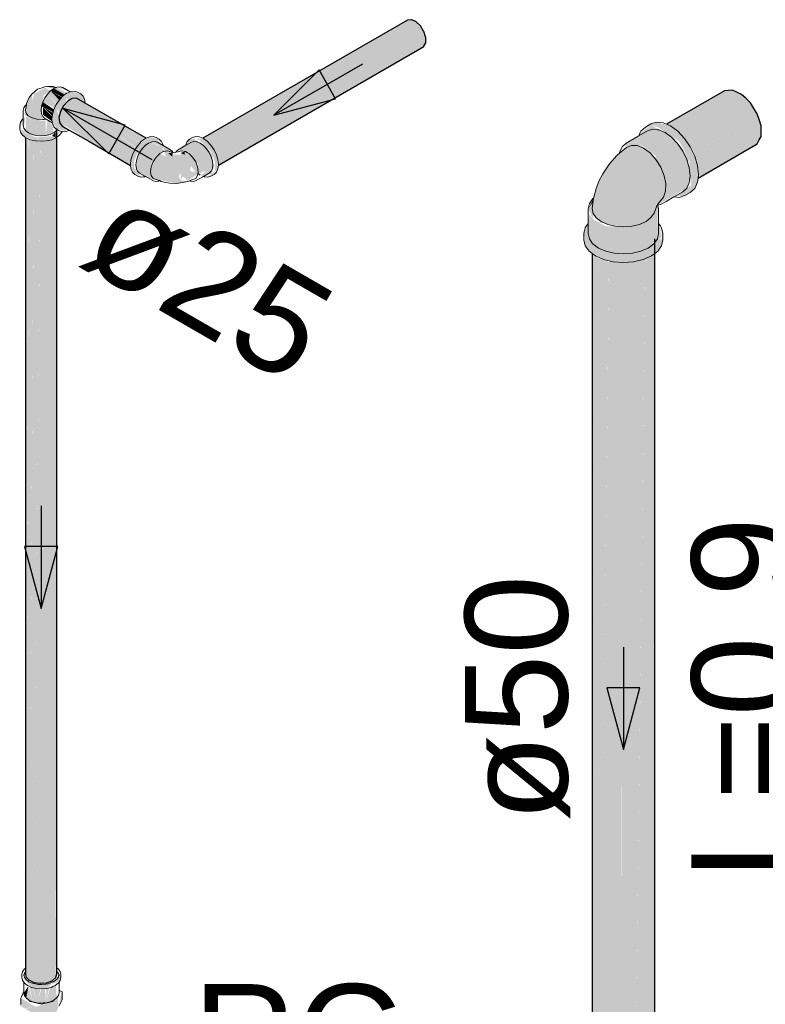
# Model space of a CAD drawing. Header units: millimetres. Extents: x 567 to 934, y -1 to 364.
# Tile 901 of 1056: x 818.87 to 820.33, y 70.15 to 72.07. Entities that reach past the tile are written whole.
import ezdxf

# ---------------------------------------------------------------- set-up
doc = ezdxf.new("R2010")
doc.units = ezdxf.units.MM
doc.header["$MEASUREMENT"] = 0
doc.linetypes.add('NULL', pattern=[0])
for name, color, linetype, lineweight in [('AF-Condutos', 140, 'Continuous', 25), ('AF-Conexões', 152, 'Continuous', 18), ('AF-Registro', 253, 'Continuous', 18), ('AF-Sentido conduto', 140, 'Continuous', 30), ('AF-Textos conduto', 7, 'Continuous', 9), ('Textos', 7, 'Continuous', 9)]:
    doc.layers.add(name, color=color, linetype=linetype, lineweight=lineweight)
doc.styles.add('Arial', font='arial.ttf')

msp = doc.modelspace()

# ---------------------------------------------------------------- hatches: boundary and pattern name
at = {"layer": 'AF-Condutos', "linetype": 'Continuous'}
for points in [[(819.2244, 71.8291), (819.6365, 72.067), (819.6359, 72.067)], [(819.2299, 71.8359), (819.6359, 72.067), (819.6287, 72.0663)], [(819.2301, 71.8361), (819.233, 71.834), (819.6359, 72.067)], [(819.2331, 71.8339), (819.6448, 72.0633), (819.6365, 72.067), (819.233, 71.834)], [(819.2398, 71.8287), (819.6448, 72.0633), (819.2342, 71.8346)], [(819.2399, 71.8286), (819.6534, 72.0554), (819.6448, 72.0633), (819.2398, 71.8287)], [(819.2474, 71.82), (819.6534, 72.0554), (819.2411, 71.8292)], [(819.2475, 71.8199), (819.6602, 72.0448), (819.6534, 72.0554), (819.2474, 71.82)], [(819.254, 71.8091), (819.6602, 72.0448), (819.2485, 71.8205)], [(819.254, 71.809), (819.6641, 72.0333), (819.6602, 72.0448), (819.254, 71.8091)], [(819.2591, 71.7984), (819.6641, 72.0333), (819.2549, 71.8095)], [(819.2583, 71.7978), (819.6644, 72.0228), (819.6641, 72.0333), (819.2583, 71.7979)], [(819.2609, 71.789), (819.6644, 72.0228), (819.259, 71.7982)], [(819.2601, 71.7884), (819.661, 72.0152), (819.6644, 72.0228)], [(819.2604, 71.7834), (819.6607, 72.0146), (819.661, 72.0152)], [(819.2606, 71.7836), (819.661, 72.0152), (819.2611, 71.789)], [(820.1408, 71.8601), (820.1279, 71.8522), (820.2704, 71.9259), (820.262, 71.9297), (820.2464, 71.9283), (820.1337, 71.8632)], [(819.0007, 71.9037), (819.1194, 71.8358), (818.984, 71.914), (818.9668, 71.9083), (818.9525, 71.8881), (818.9507, 71.8668), (819.0889, 71.7835), (819.1002, 71.8172), (819.0031, 71.8837), (819.1079, 71.8268), (819.0015, 71.8967), (819.1151, 71.833)], [(820.2704, 71.9259), (820.1419, 71.8595), (820.1549, 71.85)], [(820.1554, 71.8496), (820.2799, 71.9215), (820.2704, 71.9259), (820.155, 71.8501)], [(820.1559, 71.849), (820.2879, 71.9139), (820.2799, 71.9215), (820.1554, 71.8496)], [(820.1559, 71.849), (820.1705, 71.8329), (820.2879, 71.9139)], [(820.1713, 71.8317), (820.3033, 71.8951), (820.2879, 71.9139), (820.1705, 71.8329)], [(819.0007, 71.9037), (819.1145, 71.8337), (819.1193, 71.8358)], [(819.0015, 71.8967), (819.1076, 71.8275), (819.1151, 71.8329)], [(820.1713, 71.8317), (820.1837, 71.8113), (820.3033, 71.8951)], [(820.1843, 71.81), (820.3139, 71.8727), (820.3033, 71.8951), (820.1837, 71.8113)], [(819.0031, 71.8837), (819.0999, 71.8183), (819.1078, 71.8267)], [(820.1939, 71.79), (820.3139, 71.8727), (820.1857, 71.8106)], [(820.1926, 71.7874), (820.3178, 71.8506), (820.3139, 71.8727), (820.1922, 71.7888)], [(818.9455, 70.2122), (818.9455, 71.8549), (818.9436, 70.2234)], [(818.8854, 70.2014), (818.8854, 71.8494), (818.8847, 70.218)], [(818.8847, 70.2087), (818.8854, 71.837), (818.8847, 71.8375)], [(818.8854, 70.2086), (818.8912, 70.1948), (818.8912, 71.8428)], [(818.8854, 70.2014), (818.8911, 71.8327), (818.8854, 71.837)], [(818.8913, 70.22), (818.8912, 71.8428), (818.8912, 70.1948), (818.9011, 70.1902), (818.9011, 71.8382)], [(818.8912, 71.8338), (818.8913, 70.22), (818.901, 71.8301)], [(818.9011, 70.1902), (818.9134, 70.1883), (818.9134, 71.8363)], [(818.9134, 70.1883), (818.9259, 70.1894), (818.9259, 71.8374)], [(818.9259, 70.1894), (818.9366, 70.1934), (818.9366, 71.8414)], [(818.9435, 71.8365), (818.9435, 71.8476), (818.9366, 71.8414)], [(818.9435, 70.1996), (818.9435, 71.8476), (818.9366, 70.1934)], [(818.9366, 70.1934), (818.9435, 71.8365), (818.9366, 71.8335)], [(818.9455, 71.8374), (818.9435, 71.8366), (818.9435, 70.1996)], [(818.9699, 71.8519), (819.0892, 71.783), (818.9921, 71.8419)], [(820.1974, 71.7712), (820.3178, 71.8506), (820.1934, 71.7878)], [(820.1955, 71.7685), (820.3143, 71.8326), (820.3178, 71.8506), (820.1953, 71.7698)], [(818.9011, 71.8309), (818.9011, 70.1902), (818.9133, 71.8285)], [(818.9259, 71.8291), (818.9134, 71.83), (818.9134, 70.1883)], [(818.9366, 71.8333), (818.9259, 71.8308), (818.9259, 70.1894)], [(820.1949, 71.7581), (820.3104, 71.8248), (820.3143, 71.8326), (820.195, 71.7589)], [(820.1964, 71.7598), (820.3143, 71.8326), (820.1962, 71.7689)], [(819.9903, 69.8645), (820.0019, 69.8514), (820.0019, 71.6157), (819.9905, 69.9015), (819.9903, 71.6288), (819.989, 69.8946)], [(820.1093, 69.8706), (820.1067, 69.8904), (820.1066, 71.6253), (820.0928, 69.8486), (820.1066, 69.8609)], [(820.1106, 69.8755), (820.1106, 71.6398), (820.1067, 69.8904)], [(819.989, 69.8791), (819.9903, 71.6099), (819.989, 71.6109)], [(819.9903, 71.6085), (819.9905, 69.9015), (820.0018, 71.6013)], [(820.0217, 69.8421), (820.0217, 71.6064), (820.0019, 69.8542)], [(820.0718, 69.8767), (820.0714, 71.6049), (820.0462, 69.8383), (820.0714, 69.8406)], [(820.0714, 69.8406), (820.0928, 69.8486), (820.0928, 71.6129)], [(820.1065, 71.6075), (820.0928, 71.6014), (820.0928, 69.8486)], [(820.1067, 69.8819), (820.1105, 71.6113), (820.1066, 71.6084)], [(820.0019, 71.6015), (820.0019, 69.8514), (820.0215, 71.5946)], [(820.0217, 69.8421), (820.0462, 69.8383), (820.0466, 69.8621), (820.0462, 71.6026)], [(820.0217, 71.5955), (820.0217, 69.8421), (820.0461, 71.5936)], [(820.0466, 69.8621), (820.0713, 71.595), (820.0463, 71.5936)], [(820.0926, 71.6004), (820.0714, 71.5954), (820.0718, 69.8767)]]:
    msp.add_hatch(color=151, dxfattribs=at).paths.add_polyline_path(points)
at = {"layer": 'AF-Conexões', "linetype": 'Continuous'}
for points in [[(818.8863, 71.9013), (818.8855, 71.8854), (818.8977, 71.8755), (818.9181, 71.8723), (818.9159, 71.8817), (818.9197, 71.9195), (818.9335, 71.9283), (818.9227, 71.9341), (818.9006, 71.9225), (818.8989, 71.9087), (818.8968, 71.922)], [(818.9561, 71.9165), (818.9399, 71.9329), (818.9335, 71.9283)], [(818.9658, 71.924), (818.9445, 71.9349), (818.9399, 71.9329)], [(818.9604, 71.9211), (818.9399, 71.9329), (818.9558, 71.9168)], [(818.9656, 71.924), (818.9399, 71.9329), (818.9598, 71.9215)], [(818.9706, 71.9261), (818.9573, 71.9347), (818.9463, 71.9356)], [(818.9412, 71.8948), (818.9445, 71.9019), (818.9276, 71.922), (818.9186, 71.9064)], [(818.9503, 71.9103), (818.9335, 71.9283), (818.9276, 71.922), (818.9452, 71.9029)], [(818.9544, 71.9163), (818.9335, 71.9283), (818.9502, 71.9104)], [(818.9997, 71.9117), (818.9921, 71.9225), (818.973, 71.9271), (818.9506, 71.9108), (818.9399, 71.8921), (818.9367, 71.8662), (818.9458, 71.8547), (818.9636, 71.8492), (818.9619, 71.8565), (818.9458, 71.8887), (818.9636, 71.9149), (818.9642, 71.9128), (818.9976, 71.9062)], [(818.9642, 71.9099), (818.9636, 71.9149), (818.9482, 71.8923), (818.9509, 71.8814)], [(818.9383, 71.8868), (818.9186, 71.9064), (818.9161, 71.8982)], [(818.9376, 71.8874), (818.9399, 71.8921), (818.9186, 71.9064)], [(818.9373, 71.8859), (818.9186, 71.8968), (818.9362, 71.8798)], [(818.9186, 71.882), (818.9358, 71.8721), (818.9365, 71.878), (818.9186, 71.896)], [(818.8733, 71.8607), (818.8789, 71.8419), (818.9042, 71.8307), (818.9257, 71.8307), (818.9444, 71.8369), (818.951, 71.8487), (818.9358, 71.8399), (818.9042, 71.8375), (818.8847, 71.8461), (818.8747, 71.8545), (818.8789, 71.8728)], [(818.8802, 71.8737), (818.8802, 71.8532), (818.8848, 71.8772)], [(818.8815, 71.8848), (818.8848, 71.8801), (818.915, 71.87)], [(818.9315, 71.8431), (818.8855, 71.8777), (818.8847, 71.8521)], [(818.8871, 71.8784), (818.8848, 71.8507), (818.8976, 71.8433), (818.924, 71.8413), (818.924, 71.8707), (818.915, 71.87)], [(818.9161, 71.8835), (818.9364, 71.8689), (818.936, 71.872)], [(818.8759, 71.853), (818.8934, 71.8423), (818.9177, 71.8385)], [(818.9396, 71.8465), (818.9374, 71.8606), (818.9274, 71.8716), (818.924, 71.8413)], [(820.0818, 71.8458), (820.0764, 71.8281), (820.1132, 71.8012), (820.1113, 71.797), (820.1282, 71.7644), (820.1315, 71.7326), (820.115, 71.7049), (820.1729, 71.7387), (820.1794, 71.7629), (820.1729, 71.7947), (820.1551, 71.8254), (820.1309, 71.8469), (820.1036, 71.8612)], [(820.0778, 71.8368), (820.1066, 71.8534), (820.0966, 71.8503)], [(820.1492, 71.7223), (820.1694, 71.7241), (820.1885, 71.7382), (820.194, 71.7502), (820.194, 71.7828), (820.1885, 71.8012), (820.1798, 71.8192), (820.1685, 71.8357), (820.1554, 71.8496), (820.1413, 71.8599), (820.114, 71.8672), (820.1027, 71.8638), (820.0836, 71.8497), (820.1036, 71.8612), (820.1157, 71.858), (820.1581, 71.8297), (820.1781, 71.7952), (820.1781, 71.7746), (820.1814, 71.7443)], [(819.1823, 71.8135), (819.2061, 71.8071), (819.221, 71.7852), (819.2221, 71.7746), (819.212, 71.8008), (819.1963, 71.8099), (819.1809, 71.8009), (819.1628, 71.8071), (819.1675, 71.8124), (819.1418, 71.8282), (819.1452, 71.8341), (819.1261, 71.8387), (819.1038, 71.8224), (819.093, 71.8037), (819.089, 71.7844), (819.093, 71.7697), (819.1096, 71.7601), (819.0965, 71.7788), (819.0959, 71.7904), (819.1036, 71.8101), (819.1244, 71.832), (819.1537, 71.8164), (819.1576, 71.8005), (819.1463, 71.806), (819.1586, 71.811), (819.1244, 71.832), (819.1036, 71.8101), (819.1031, 71.7999), (819.1261, 71.777), (819.1375, 71.8008), (819.1435, 71.8071), (819.1292, 71.7773), (819.1031, 71.7999), (819.1006, 71.777), (819.1142, 71.7605), (819.1791, 71.7479), (819.2003, 71.7515), (819.1867, 71.7544), (819.1832, 71.7613), (819.1867, 71.7699), (819.2008, 71.7802), (819.2044, 71.7716), (819.2075, 71.7814), (819.215, 71.7705), (819.2044, 71.7716), (819.2008, 71.7802), (819.1867, 71.7699), (819.1867, 71.7544), (819.1914, 71.7616), (819.2008, 71.7531), (819.2205, 71.7664), (819.2489, 71.777), (819.2483, 71.8041), (819.2371, 71.8194), (819.2105, 71.836)], [(819.2043, 71.8341), (819.1967, 71.8233), (819.2105, 71.836), (819.2236, 71.8324), (819.246, 71.8101), (819.2536, 71.7904), (819.2536, 71.7728), (819.2399, 71.7601), (819.246, 71.762), (819.2595, 71.7762), (819.2566, 71.8037), (819.2458, 71.8224), (819.2311, 71.8354)], [(820.0966, 71.8503), (820.0547, 71.8261), (820.0764, 71.8281), (820.0778, 71.8368)], [(819.1515, 71.8225), (819.1006, 71.7917), (819.1523, 71.8119)], [(819.1011, 71.7934), (819.147, 71.8199), (819.1242, 71.8263), (819.1029, 71.7992)], [(819.2011, 71.8194), (819.2489, 71.777), (819.2499, 71.7791)], [(819.9809, 71.6694), (819.9732, 71.6537), (819.9749, 71.6264), (819.9826, 71.6157), (820.0109, 71.5994), (820.0295, 71.5949), (820.0495, 71.5934), (820.0694, 71.5949), (820.088, 71.5994), (820.104, 71.6064), (820.124, 71.6264), (820.1266, 71.6379), (820.124, 71.6615), (820.124, 71.6384), (820.1157, 71.6397), (820.1168, 71.7039), (820.1275, 71.721), (820.1315, 71.7326), (820.132, 71.7469), (820.1288, 71.7629), (820.1223, 71.7792), (820.1129, 71.7944), (820.1015, 71.8072), (820.077, 71.8276), (820.0547, 71.8261), (820.053, 71.8164), (820.0222, 71.7858), (820.0025, 71.7535), (819.9916, 71.7209), (819.9884, 71.6987), (819.9904, 71.6894), (820.0063, 71.6734), (820.0015, 71.6719), (820.0501, 71.6631), (820.0317, 71.6601), (820.0152, 71.664), (819.9901, 71.6785), (819.9832, 71.6881)], [(820.1749, 71.788), (820.1781, 71.7952), (820.1574, 71.8269)], [(819.1717, 71.8085), (819.1628, 71.8071), (819.1703, 71.7998)], [(819.208, 71.8012), (819.176, 71.8044), (819.176, 71.7897)], [(819.1866, 71.807), (819.1944, 71.8039), (819.1951, 71.8101)], [(819.2206, 71.7639), (819.176, 71.7897), (819.1874, 71.7658)], [(819.2313, 71.7614), (819.2477, 71.7674), (819.2536, 71.7851), (819.226, 71.7637)], [(819.9913, 71.7191), (819.9809, 71.6983), (819.9902, 71.7113)], [(819.9902, 71.7113), (819.9809, 71.6983), (819.9901, 71.6785)], [(820.0213, 71.6668), (820.1072, 71.7048), (820.1023, 71.7053)], [(819.9822, 71.6719), (819.9809, 71.6499), (819.9832, 71.6397)], [(820.0701, 71.6616), (820.0672, 71.6618), (820.0202, 71.6405), (820.002, 71.6211)], [(820.0713, 71.6616), (820.002, 71.6211), (820.0472, 71.6382)], [(820.0618, 71.664), (820.0152, 71.664), (820.0317, 71.6601)], [(820.117, 71.6717), (820.1157, 71.6397), (820.118, 71.6499)], [(820.1215, 71.665), (820.118, 71.6698), (820.1157, 71.6397), (820.1229, 71.6407)], [(820.0023, 71.6209), (820.042, 71.6341), (820.0467, 71.6378)]]:
    msp.add_hatch(color=161, dxfattribs=at).paths.add_polyline_path(points)
at = {"layer": 'AF-Registro', "linetype": 'Continuous'}
for points in [[(818.9523, 70.1937), (818.9536, 70.2056), (818.9346, 70.1866), (818.8985, 70.1884), (818.8789, 70.1999), (818.8966, 70.1804), (818.9255, 70.1782), (818.9329, 70.185)], [(818.8813, 70.1696), (818.8859, 70.1597), (818.8903, 70.1828)], [(818.9374, 70.1942), (818.9025, 70.19), (818.8854, 70.2013), (818.8847, 70.1978), (818.9126, 70.1882), (818.9373, 70.1904)], [(818.9152, 70.1884), (818.8854, 70.2013), (818.9012, 70.1901)], [(818.8904, 70.1832), (818.8859, 70.1597), (818.8985, 70.1524)], [(818.9441, 70.1847), (818.9328, 70.18), (818.9328, 70.1524), (818.9453, 70.1597)], [(818.9479, 70.1616), (818.9204, 70.1509), (818.941, 70.1544), (818.9049, 70.1424), (818.8837, 70.1389), (818.9049, 70.1266), (818.945, 70.1329), (818.9558, 70.156), (818.9558, 70.1718), (818.9475, 70.1417)], [(818.8928, 70.1813), (818.8985, 70.1524), (818.8985, 70.1796)], [(818.8985, 70.18), (818.8985, 70.1524), (818.9067, 70.1504)], [(818.9001, 70.1787), (818.9067, 70.1504), (818.9067, 70.178)], [(818.9067, 70.1504), (818.9142, 70.1776), (818.9067, 70.1782)], [(818.9231, 70.1781), (818.9156, 70.1775), (818.9067, 70.1504), (818.9245, 70.1504)], [(818.9245, 70.1504), (818.9308, 70.1786), (818.9255, 70.1782)], [(818.9328, 70.1539), (818.9327, 70.18), (818.9249, 70.152)], [(818.8755, 70.1436), (818.8827, 70.1394), (818.9049, 70.1424), (818.8755, 70.1593)]]:
    msp.add_hatch(color=254, dxfattribs=at).paths.add_polyline_path(points)

# ---------------------------------------------------------------- linework, layer by layer
at = {"layer": 'AF-Condutos'}
for p, q in [((819.6287, 72.0663), (819.2298, 71.836)), ((819.6359, 72.067), (819.6287, 72.0663)), ((819.6365, 72.067), (819.6359, 72.067)), ((819.6448, 72.0633), (819.6365, 72.067)), ((819.6455, 72.0629), (819.6448, 72.0633)), ((819.6534, 72.0554), (819.6455, 72.0629)), ((819.654, 72.0548), (819.6534, 72.0554)), ((819.6602, 72.0448), (819.654, 72.0548)), ((819.6607, 72.044), (819.6602, 72.0448)), ((819.6641, 72.0333), (819.6607, 72.044)), ((819.6644, 72.0324), (819.6641, 72.0333)), ((819.6644, 72.0228), (819.6644, 72.0324)), ((819.2604, 71.7834), (819.6607, 72.0146)), ((819.6607, 72.0146), (819.661, 72.0152)), ((819.661, 72.0152), (819.6644, 72.022)), ((819.6644, 72.022), (819.6644, 72.0228)), ((820.262, 71.9297), (820.2537, 71.9289)), ((820.2704, 71.9259), (820.262, 71.9297)), ((818.9758, 71.9135), (818.9668, 71.9083)), ((818.984, 71.914), (818.9758, 71.9135)), ((819.0006, 71.9044), (818.984, 71.914)), ((820.2464, 71.9283), (820.1337, 71.8632)), ((820.2537, 71.9289), (820.2464, 71.9283)), ((820.2799, 71.9215), (820.2704, 71.9259)), ((820.2879, 71.9139), (820.2799, 71.9215)), ((820.2971, 71.9052), (820.2879, 71.9139)), ((818.9585, 71.8993), (818.9525, 71.8881)), ((818.9668, 71.9083), (818.9585, 71.8993)), ((819.1194, 71.8358), (819.0006, 71.9044)), ((820.3033, 71.8951), (820.2971, 71.9052)), ((820.3104, 71.8836), (820.3033, 71.8951)), ((818.9525, 71.8881), (818.9497, 71.8766)), ((818.9497, 71.8766), (818.95, 71.8735)), ((818.95, 71.8735), (818.9507, 71.8668)), ((820.3139, 71.8727), (820.3104, 71.8836)), ((820.3178, 71.8603), (820.3139, 71.8727)), ((818.9455, 70.2206), (818.9455, 71.8549)), ((818.9507, 71.8668), (818.9552, 71.8604)), ((818.9552, 71.8604), (818.9699, 71.8519)), ((820.3178, 71.8506), (820.3178, 71.8603)), ((818.8847, 71.8375), (818.8847, 70.2087)), ((818.9699, 71.8519), (819.0079, 71.83)), ((820.3143, 71.8326), (820.3178, 71.8395)), ((820.3178, 71.8395), (820.3178, 71.8506)), ((819.0079, 71.83), (819.0892, 71.783)), ((820.1949, 71.7581), (820.3104, 71.8248)), ((820.3104, 71.8248), (820.3143, 71.8326)), ((820.1106, 69.891), (820.1106, 71.6398)), ((819.989, 71.6109), (819.989, 69.8791)), ((818.8847, 70.2087), (818.8848, 70.2077)), ((818.8848, 70.2077), (818.8854, 70.2014)), ((818.9435, 70.1996), (818.9455, 70.2069)), ((818.9455, 70.2187), (818.9455, 70.2206)), ((818.9455, 70.2123), (818.9455, 70.2187)), ((818.9455, 70.2122), (818.9455, 70.2123)), ((818.9455, 70.209), (818.9455, 70.2122)), ((818.9455, 70.2069), (818.9455, 70.209)), ((818.8854, 70.2014), (818.8912, 70.1948)), ((818.8912, 70.1948), (818.9011, 70.1902)), ((818.9011, 70.1902), (818.9134, 70.1883)), ((818.9134, 70.1883), (818.9259, 70.1894)), ((818.9259, 70.1894), (818.9366, 70.1934)), ((818.9366, 70.1934), (818.9435, 70.1996))]:
    msp.add_line(p, q, dxfattribs=at)
at = {"layer": 'AF-Conexões'}
for p, q in [((818.9078, 71.9313), (818.8968, 71.922)), ((818.9125, 71.9328), (818.9078, 71.9313)), ((818.9172, 71.9344), (818.9125, 71.9328)), ((818.9217, 71.9364), (818.9172, 71.9344)), ((818.9272, 71.9369), (818.9217, 71.9364)), ((818.9377, 71.9367), (818.9272, 71.9369)), ((818.9321, 71.9364), (818.9445, 71.9349)), ((818.9404, 71.9353), (818.9321, 71.9364)), ((818.9399, 71.9329), (818.9335, 71.9283)), ((818.9448, 71.935), (818.9377, 71.9367)), ((818.9445, 71.9349), (818.9399, 71.9329)), ((818.9445, 71.9349), (818.9404, 71.9353)), ((818.9448, 71.935), (818.9445, 71.9349)), ((818.9445, 71.9349), (818.9445, 71.9349)), ((818.9463, 71.9356), (818.9448, 71.935)), ((818.9522, 71.9362), (818.9463, 71.9356)), ((818.9573, 71.9347), (818.9522, 71.9362)), ((818.9715, 71.9264), (818.9573, 71.9347)), ((818.892, 71.9156), (818.8867, 71.9035)), ((818.8968, 71.922), (818.892, 71.9156)), ((818.9225, 71.9146), (818.9186, 71.9064)), ((818.9276, 71.922), (818.9225, 71.9146)), ((818.9335, 71.9283), (818.9276, 71.922)), ((818.9506, 71.9108), (818.9445, 71.9019)), ((818.9577, 71.9183), (818.9506, 71.9108)), ((818.9654, 71.9238), (818.9577, 71.9183)), ((818.9715, 71.9264), (818.9654, 71.9238)), ((818.973, 71.9271), (818.9715, 71.9264)), ((818.9801, 71.9278), (818.973, 71.9271)), ((818.9862, 71.9259), (818.9801, 71.9278)), ((818.9921, 71.9225), (818.9862, 71.9259)), ((818.9968, 71.9182), (818.9921, 71.9225)), ((818.9997, 71.9117), (818.9968, 71.9182)), ((819.0006, 71.9044), (818.9997, 71.9117)), ((818.8814, 71.8953), (818.8802, 71.8901)), ((818.8848, 71.9002), (818.8814, 71.8953)), ((818.8863, 71.9013), (818.8846, 71.8916)), ((818.8846, 71.8916), (818.8855, 71.8854)), ((818.8863, 71.9013), (818.8848, 71.9002)), ((818.8865, 71.9026), (818.8863, 71.9013)), ((818.8867, 71.9035), (818.8865, 71.9026)), ((818.9161, 71.8982), (818.9153, 71.8903)), ((818.9186, 71.9064), (818.9161, 71.8982)), ((818.9399, 71.8921), (818.9369, 71.8822)), ((818.9445, 71.9019), (818.9399, 71.8921)), ((818.8789, 71.8728), (818.8747, 71.867)), ((818.8802, 71.8737), (818.8789, 71.8728)), ((818.8802, 71.8901), (818.8802, 71.8737)), ((818.8802, 71.8737), (818.8802, 71.8607)), ((818.8855, 71.8854), (818.8901, 71.8798)), ((818.8901, 71.8798), (818.8977, 71.8755)), ((818.8977, 71.8755), (818.9074, 71.8729)), ((818.9074, 71.8729), (818.9181, 71.8723)), ((818.9153, 71.8903), (818.9161, 71.8835)), ((818.9161, 71.8835), (818.9186, 71.878)), ((818.9181, 71.8723), (818.921, 71.8727)), ((818.9186, 71.878), (818.9225, 71.8744)), ((818.921, 71.8727), (818.9246, 71.8732)), ((818.9225, 71.8744), (818.9246, 71.8732)), ((818.9246, 71.8732), (818.9367, 71.8662)), ((818.9369, 71.8822), (818.9359, 71.8728)), ((818.9359, 71.8728), (818.9367, 71.8662)), ((818.8747, 71.867), (818.8733, 71.8607)), ((818.8733, 71.8607), (818.8733, 71.8539)), ((818.8733, 71.8539), (818.8747, 71.8477)), ((818.8802, 71.8607), (818.8814, 71.8555)), ((818.8814, 71.8555), (818.8847, 71.8509)), ((818.9367, 71.8662), (818.9369, 71.8646)), ((818.9369, 71.8646), (818.9399, 71.8581)), ((818.9399, 71.8581), (818.9445, 71.8538)), ((818.9445, 71.8538), (818.9455, 71.8532)), ((818.9455, 71.8532), (818.9465, 71.8526)), ((818.9566, 71.8584), (818.9566, 71.8596)), ((820.0923, 71.8578), (820.0836, 71.8497)), ((820.1027, 71.8638), (820.0923, 71.8578)), ((820.1066, 71.8534), (820.0966, 71.8503)), ((820.114, 71.8672), (820.1027, 71.8638)), ((820.1153, 71.8526), (820.1066, 71.8534)), ((820.1271, 71.8659), (820.114, 71.8672)), ((820.1337, 71.8632), (820.1271, 71.8659)), ((820.1413, 71.8599), (820.1337, 71.8632)), ((820.1554, 71.8496), (820.1413, 71.8599)), ((818.8747, 71.8477), (818.8789, 71.8419)), ((818.8789, 71.8419), (818.8847, 71.8375)), ((818.8847, 71.8509), (818.8848, 71.8507)), ((818.8847, 71.8375), (818.8855, 71.8369)), ((818.8848, 71.8507), (818.8904, 71.8465)), ((818.8855, 71.8369), (818.8941, 71.8331)), ((818.8904, 71.8465), (818.8976, 71.8433)), ((818.8976, 71.8433), (818.906, 71.8413)), ((818.906, 71.8413), (818.915, 71.8407)), ((818.915, 71.8407), (818.924, 71.8413)), ((818.924, 71.8413), (818.9324, 71.8433)), ((818.9324, 71.8433), (818.9328, 71.8435)), ((818.9328, 71.8435), (818.934, 71.8441)), ((818.934, 71.8441), (818.9392, 71.8463)), ((818.9358, 71.8331), (818.9444, 71.8369)), ((818.9392, 71.8463), (818.9396, 71.8465)), ((818.9396, 71.8465), (818.9437, 71.8497)), ((818.9437, 71.8497), (818.9451, 71.8507)), ((818.9444, 71.8369), (818.9455, 71.8378)), ((818.9451, 71.8507), (818.9455, 71.8513)), ((818.9455, 71.8513), (818.9462, 71.8522)), ((818.9455, 71.8378), (818.951, 71.8419)), ((818.9462, 71.8522), (818.9463, 71.8524)), ((818.9463, 71.8524), (818.9465, 71.8526)), ((818.9465, 71.8526), (818.9472, 71.8523)), ((818.9472, 71.8523), (818.9504, 71.8504)), ((818.9504, 71.8504), (818.9554, 71.8488)), ((818.951, 71.8419), (818.953, 71.8447)), ((818.953, 71.8447), (818.9552, 71.8477)), ((818.9552, 71.8477), (818.9553, 71.8484)), ((818.9553, 71.8484), (818.9554, 71.8488)), ((818.9554, 71.8488), (818.9559, 71.8487)), ((818.9559, 71.8487), (818.9565, 71.8485)), ((818.9565, 71.8485), (818.9566, 71.8485)), ((818.9566, 71.8485), (818.9636, 71.8492)), ((818.9636, 71.8492), (818.9699, 71.8519)), ((819.1185, 71.8354), (819.1109, 71.8299)), ((819.1194, 71.8358), (819.1185, 71.8354)), ((819.1261, 71.8387), (819.1194, 71.8358)), ((819.1332, 71.8394), (819.1261, 71.8387)), ((819.1393, 71.8375), (819.1332, 71.8394)), ((819.1452, 71.8341), (819.1393, 71.8375)), ((819.1499, 71.8298), (819.1452, 71.8341)), ((819.2043, 71.8341), (819.1997, 71.8298)), ((819.2102, 71.8375), (819.2043, 71.8341)), ((819.2163, 71.8394), (819.2102, 71.8375)), ((819.2234, 71.8387), (819.2163, 71.8394)), ((819.2298, 71.836), (819.2234, 71.8387)), ((819.2311, 71.8354), (819.2298, 71.836)), ((819.2387, 71.8299), (819.2311, 71.8354)), ((820.0784, 71.8399), (820.0547, 71.8261)), ((820.0794, 71.8404), (820.0784, 71.8399)), ((820.0966, 71.8503), (820.0794, 71.8404)), ((820.0818, 71.8458), (820.0794, 71.8404)), ((820.0836, 71.8497), (820.0818, 71.8458)), ((820.1183, 71.8523), (820.1153, 71.8526)), ((820.1309, 71.8469), (820.1183, 71.8523)), ((820.1434, 71.8378), (820.1309, 71.8469)), ((820.1551, 71.8254), (820.1434, 71.8378)), ((820.1685, 71.8357), (820.1554, 71.8496)), ((820.1798, 71.8192), (820.1685, 71.8357)), ((818.8941, 71.8331), (818.9042, 71.8307)), ((818.9042, 71.8307), (818.915, 71.8299)), ((818.915, 71.8299), (818.9257, 71.8307)), ((818.9257, 71.8307), (818.9358, 71.8331)), ((819.1038, 71.8224), (819.0977, 71.8135)), ((819.1109, 71.8299), (819.1038, 71.8224)), ((819.1121, 71.8155), (819.107, 71.8081)), ((819.118, 71.8218), (819.1121, 71.8155)), ((819.1244, 71.8264), (819.118, 71.8218)), ((819.1307, 71.8291), (819.1244, 71.8264)), ((819.1309, 71.8292), (819.1307, 71.8291)), ((819.1367, 71.8297), (819.1309, 71.8292)), ((819.1418, 71.8282), (819.1367, 71.8297)), ((819.153, 71.8217), (819.1418, 71.8282)), ((819.1528, 71.8233), (819.1499, 71.8298)), ((819.153, 71.8217), (819.1528, 71.8233)), ((819.1544, 71.8208), (819.153, 71.8217)), ((819.1672, 71.8135), (819.1544, 71.8208)), ((819.1951, 71.8208), (819.1823, 71.8135)), ((819.1965, 71.8217), (819.1951, 71.8208)), ((819.2078, 71.8282), (819.1965, 71.8217)), ((819.1967, 71.8233), (819.1965, 71.8217)), ((819.1997, 71.8298), (819.1967, 71.8233)), ((819.2129, 71.8297), (819.2078, 71.8282)), ((819.218, 71.8292), (819.2129, 71.8297)), ((819.2188, 71.8291), (819.218, 71.8292)), ((819.2252, 71.8264), (819.2188, 71.8291)), ((819.2315, 71.8218), (819.2252, 71.8264)), ((819.2375, 71.8155), (819.2315, 71.8218)), ((819.2426, 71.8081), (819.2375, 71.8155)), ((819.2458, 71.8224), (819.2387, 71.8299)), ((819.2519, 71.8135), (819.2458, 71.8224)), ((820.0556, 71.8177), (820.0419, 71.8065)), ((820.0469, 71.819), (820.0421, 71.8083)), ((820.0547, 71.8261), (820.0469, 71.819)), ((820.065, 71.822), (820.0556, 71.8177)), ((820.0764, 71.8216), (820.065, 71.822)), ((820.0889, 71.8166), (820.0764, 71.8216)), ((820.1015, 71.8072), (820.0889, 71.8166)), ((820.1652, 71.8107), (820.1551, 71.8254)), ((820.1885, 71.8012), (820.1798, 71.8192)), ((819.093, 71.8037), (819.09, 71.7938)), ((819.0977, 71.8135), (819.093, 71.8037)), ((819.1031, 71.7999), (819.1006, 71.7917)), ((819.107, 71.8081), (819.1031, 71.7999)), ((819.1392, 71.7989), (819.1334, 71.79)), ((819.1463, 71.806), (819.1392, 71.7989)), ((819.1533, 71.8099), (819.1463, 71.806)), ((819.1539, 71.8103), (819.1533, 71.8099)), ((819.1608, 71.8113), (819.1539, 71.8103)), ((819.161, 71.8114), (819.1608, 71.8113)), ((819.1682, 71.8094), (819.161, 71.8114)), ((819.1711, 71.8098), (819.1672, 71.8135)), ((819.1717, 71.8085), (819.1682, 71.8094)), ((819.1717, 71.8085), (819.1711, 71.8098)), ((819.1729, 71.8082), (819.1717, 71.8085)), ((819.1748, 71.8077), (819.1729, 71.8082)), ((819.1778, 71.8085), (819.1748, 71.8077)), ((819.1784, 71.8098), (819.1778, 71.8085)), ((819.1813, 71.8094), (819.1778, 71.8085)), ((819.1823, 71.8135), (819.1784, 71.8098)), ((819.1885, 71.8114), (819.1813, 71.8094)), ((819.1888, 71.8113), (819.1885, 71.8114)), ((819.1956, 71.8103), (819.1888, 71.8113)), ((819.1963, 71.8099), (819.1956, 71.8103)), ((819.1994, 71.8081), (819.1963, 71.8099)), ((819.2032, 71.806), (819.1994, 71.8081)), ((819.2103, 71.7989), (819.2032, 71.806)), ((819.2162, 71.79), (819.2103, 71.7989)), ((819.2465, 71.7999), (819.2426, 71.8081)), ((819.2489, 71.7917), (819.2465, 71.7999)), ((819.2566, 71.8037), (819.2519, 71.8135)), ((819.2595, 71.7938), (819.2566, 71.8037)), ((820.0368, 71.8023), (820.0222, 71.7858)), ((820.0419, 71.8065), (820.0368, 71.8023)), ((820.0421, 71.8083), (820.0419, 71.8065)), ((820.1129, 71.7944), (820.1015, 71.8072)), ((820.1729, 71.7947), (820.1652, 71.8107)), ((820.194, 71.7828), (820.1885, 71.8012)), ((819.09, 71.7938), (819.089, 71.7844)), ((819.089, 71.7844), (819.0892, 71.783)), ((819.0892, 71.783), (819.09, 71.7762)), ((819.09, 71.7762), (819.093, 71.7697)), ((819.1006, 71.7917), (819.0998, 71.7838)), ((819.0998, 71.7838), (819.1006, 71.777)), ((819.1006, 71.777), (819.1009, 71.7763)), ((819.1009, 71.7763), (819.1031, 71.7715)), ((819.1296, 71.7802), (819.1283, 71.7709)), ((819.1334, 71.79), (819.1296, 71.7802)), ((819.22, 71.7802), (819.2162, 71.79)), ((819.2213, 71.7709), (819.22, 71.7802)), ((819.2465, 71.7715), (819.2488, 71.7768)), ((819.2488, 71.7768), (819.2489, 71.777)), ((819.2498, 71.7838), (819.2489, 71.7917)), ((819.2489, 71.777), (819.2498, 71.7838)), ((819.2566, 71.7697), (819.2595, 71.7762)), ((819.2605, 71.7844), (819.2595, 71.7938)), ((819.2595, 71.7762), (819.2604, 71.7834)), ((819.2604, 71.7834), (819.2605, 71.7844)), ((820.0222, 71.7858), (820.0095, 71.7664)), ((820.1223, 71.7792), (820.1129, 71.7944)), ((820.1288, 71.7629), (820.1223, 71.7792)), ((820.1777, 71.7784), (820.1729, 71.7947)), ((820.1794, 71.7629), (820.1777, 71.7784)), ((820.1958, 71.7654), (820.194, 71.7828)), ((819.093, 71.7697), (819.0977, 71.7654)), ((819.0977, 71.7654), (819.1036, 71.762)), ((819.1031, 71.7715), (819.107, 71.7679)), ((819.1036, 71.762), (819.1096, 71.7601)), ((819.107, 71.7679), (819.1182, 71.7614)), ((819.1096, 71.7601), (819.1142, 71.7605)), ((819.1142, 71.7605), (819.1149, 71.7606)), ((819.1149, 71.7606), (819.1168, 71.7608)), ((819.1168, 71.7608), (819.1182, 71.7614)), ((819.1182, 71.7614), (819.1189, 71.761)), ((819.1189, 71.761), (819.1324, 71.7532)), ((819.1283, 71.7709), (819.1291, 71.766)), ((819.1291, 71.766), (819.1296, 71.7631)), ((819.1296, 71.7631), (819.1334, 71.7577)), ((819.1334, 71.7577), (819.1452, 71.7534)), ((819.2088, 71.7548), (819.2162, 71.7577)), ((819.2162, 71.7577), (819.22, 71.7631)), ((819.2171, 71.7532), (819.2299, 71.7606)), ((819.22, 71.7631), (819.2205, 71.7664)), ((819.2205, 71.7664), (819.2207, 71.7673)), ((819.2207, 71.7673), (819.2213, 71.7709)), ((819.2219, 71.7664), (819.2252, 71.764)), ((819.2299, 71.7606), (819.2306, 71.761)), ((819.2306, 71.761), (819.2313, 71.7614)), ((819.2313, 71.7614), (819.2426, 71.7679)), ((819.2313, 71.7614), (819.2328, 71.7608)), ((819.2328, 71.7608), (819.2347, 71.7606)), ((819.2347, 71.7606), (819.2399, 71.7601)), ((819.2399, 71.7601), (819.246, 71.762)), ((819.2426, 71.7679), (819.2465, 71.7715)), ((819.246, 71.762), (819.2519, 71.7654)), ((819.2519, 71.7654), (819.2566, 71.7697)), ((820.0095, 71.7664), (820.0025, 71.7535)), ((820.132, 71.7469), (820.1288, 71.7629)), ((820.1777, 71.7494), (820.1794, 71.7629)), ((820.194, 71.7502), (820.1949, 71.7581)), ((820.1949, 71.7581), (820.1958, 71.7654)), ((819.1324, 71.7532), (819.1375, 71.7516)), ((819.1375, 71.7516), (819.1435, 71.7522)), ((819.1435, 71.7522), (819.1447, 71.7527)), ((819.1447, 71.7527), (819.1456, 71.7532)), ((819.1452, 71.7534), (819.1456, 71.7532)), ((819.1456, 71.7532), (819.1487, 71.7517)), ((819.1487, 71.7517), (819.1522, 71.7508)), ((819.1522, 71.7508), (819.1575, 71.7494)), ((819.1575, 71.7494), (819.1656, 71.7484)), ((819.1656, 71.7484), (819.1791, 71.7479)), ((819.1791, 71.7479), (819.1902, 71.7493)), ((819.1902, 71.7493), (819.2003, 71.7515)), ((819.2003, 71.7515), (819.203, 71.7525)), ((819.203, 71.7525), (819.2042, 71.753)), ((819.2042, 71.753), (819.2088, 71.7548)), ((819.2042, 71.753), (819.2061, 71.7522)), ((819.2061, 71.7522), (819.212, 71.7516)), ((819.212, 71.7516), (819.2171, 71.7532)), ((819.9967, 71.7382), (819.9916, 71.7209)), ((820.0025, 71.7535), (819.9967, 71.7382)), ((820.1315, 71.7326), (820.132, 71.7469)), ((820.1652, 71.7315), (820.1729, 71.7387)), ((820.1729, 71.7387), (820.1769, 71.7477)), ((820.1769, 71.7477), (820.1777, 71.7494)), ((820.1798, 71.7301), (820.1885, 71.7382)), ((820.1885, 71.7382), (820.194, 71.7502)), ((819.9913, 71.7191), (819.9884, 71.6987)), ((819.9913, 71.7191), (819.9901, 71.7181)), ((819.9916, 71.7209), (819.9913, 71.7191)), ((820.1162, 71.7065), (820.1275, 71.721)), ((820.1275, 71.721), (820.1315, 71.7326)), ((820.1326, 71.7127), (820.148, 71.7216)), ((820.148, 71.7216), (820.1652, 71.7315)), ((820.148, 71.7216), (820.1538, 71.721)), ((820.1538, 71.721), (820.1581, 71.7206)), ((820.1581, 71.7206), (820.1694, 71.7241)), ((820.1694, 71.7241), (820.1798, 71.7301)), ((819.9832, 71.7086), (819.9809, 71.6983)), ((819.9901, 71.7181), (819.9832, 71.7086)), ((820.1094, 71.6899), (820.1147, 71.7041)), ((820.1147, 71.7041), (820.1149, 71.7048)), ((820.1149, 71.7048), (820.1165, 71.7052)), ((820.1149, 71.7048), (820.115, 71.7049)), ((820.115, 71.7049), (820.1162, 71.7065)), ((820.1165, 71.7052), (820.1232, 71.7073)), ((820.1168, 71.7039), (820.1165, 71.7052)), ((820.118, 71.6983), (820.1168, 71.7039)), ((820.1232, 71.7073), (820.1326, 71.7127)), ((819.9809, 71.6983), (819.9809, 71.6876)), ((819.9809, 71.6876), (819.9809, 71.6709)), ((819.9884, 71.6987), (819.9904, 71.6894)), ((819.9904, 71.6894), (819.9965, 71.6808)), ((819.9965, 71.6808), (820.0063, 71.6734)), ((820.0936, 71.6738), (820.1033, 71.6813)), ((820.1033, 71.6813), (820.1063, 71.6856)), ((820.1063, 71.6856), (820.1094, 71.6899)), ((820.118, 71.6709), (820.118, 71.6983)), ((819.9749, 71.6615), (819.9732, 71.6537)), ((819.9775, 71.665), (819.9749, 71.6615)), ((819.9809, 71.6698), (819.9775, 71.665)), ((819.9809, 71.6709), (819.9809, 71.6698)), ((819.9809, 71.6698), (819.9809, 71.6499)), ((820.0063, 71.6734), (820.0191, 71.6678)), ((820.0191, 71.6678), (820.034, 71.6642)), ((820.034, 71.6642), (820.0501, 71.6631)), ((820.0501, 71.6631), (820.066, 71.6644)), ((820.066, 71.6644), (820.0809, 71.668)), ((820.0809, 71.668), (820.0936, 71.6738)), ((820.118, 71.6698), (820.118, 71.6709)), ((820.1215, 71.665), (820.118, 71.6698)), ((820.118, 71.6499), (820.118, 71.6698)), ((820.124, 71.6615), (820.1215, 71.665)), ((820.1266, 71.6499), (820.124, 71.6615)), ((819.9732, 71.6537), (819.9723, 71.6499)), ((819.9723, 71.6499), (819.9723, 71.6379)), ((819.9809, 71.6499), (819.9832, 71.6397)), ((820.1157, 71.6397), (820.118, 71.6499)), ((820.1266, 71.6379), (820.1266, 71.6499)), ((819.9723, 71.6379), (819.9749, 71.6264)), ((819.9749, 71.6264), (819.9826, 71.6157)), ((819.9832, 71.6397), (819.989, 71.6316)), ((819.989, 71.6316), (819.9901, 71.6301)), ((819.9901, 71.6301), (820.001, 71.6219)), ((820.098, 71.6219), (820.1089, 71.6301)), ((820.1089, 71.6301), (820.1106, 71.6326)), ((820.1106, 71.6326), (820.1157, 71.6397)), ((820.1163, 71.6157), (820.124, 71.6264)), ((820.124, 71.6264), (820.1266, 71.6379)), ((819.9826, 71.6157), (819.989, 71.6109)), ((819.989, 71.6109), (819.9949, 71.6064)), ((819.9949, 71.6064), (820.0109, 71.5994)), ((820.001, 71.6219), (820.0152, 71.6156)), ((820.0152, 71.6156), (820.0317, 71.6117)), ((820.0317, 71.6117), (820.0495, 71.6103)), ((820.0495, 71.6103), (820.0672, 71.6117)), ((820.0672, 71.6117), (820.0837, 71.6156)), ((820.0837, 71.6156), (820.098, 71.6219)), ((820.088, 71.5994), (820.104, 71.6064)), ((820.104, 71.6064), (820.1106, 71.6114)), ((820.1106, 71.6114), (820.1163, 71.6157)), ((820.0109, 71.5994), (820.0295, 71.5949)), ((820.0295, 71.5949), (820.0495, 71.5934)), ((820.0495, 71.5934), (820.0694, 71.5949)), ((820.0694, 71.5949), (820.088, 71.5994))]:
    msp.add_line(p, q, dxfattribs=at)
at = {"layer": 'AF-Registro'}
for p, q in [((818.8789, 70.2112), (818.8777, 70.2056)), ((818.8777, 70.2056), (818.8777, 70.1994)), ((818.8813, 70.2145), (818.8789, 70.2112)), ((818.8827, 70.2165), (818.8813, 70.2145)), ((818.8817, 70.204), (818.8813, 70.2056)), ((818.8813, 70.2056), (818.8813, 70.2026)), ((818.8825, 70.2077), (818.8817, 70.204)), ((818.882, 70.2025), (818.8817, 70.204)), ((818.8825, 70.2004), (818.882, 70.2025)), ((818.8836, 70.2092), (818.8825, 70.2077)), ((818.8839, 70.2174), (818.8827, 70.2165)), ((818.8846, 70.2105), (818.8836, 70.2092)), ((818.8847, 70.218), (818.8839, 70.2174)), ((818.8847, 70.2108), (818.8846, 70.2105)), ((818.9482, 70.2167), (818.9455, 70.2187)), ((818.9466, 70.2107), (818.9455, 70.2122)), ((818.9487, 70.2077), (818.9466, 70.2107)), ((818.9485, 70.2165), (818.9482, 70.2167)), ((818.9523, 70.2112), (818.9485, 70.2165)), ((818.9496, 70.204), (818.9487, 70.2077)), ((818.9492, 70.2025), (818.9488, 70.2004)), ((818.9496, 70.204), (818.9492, 70.2025)), ((818.9499, 70.2056), (818.9496, 70.204)), ((818.9499, 70.2026), (818.9499, 70.2056)), ((818.9536, 70.2056), (818.9523, 70.2112)), ((818.9536, 70.1994), (818.9536, 70.2056)), ((818.8777, 70.1994), (818.8789, 70.1937)), ((818.8789, 70.1937), (818.8813, 70.1904)), ((818.8813, 70.1904), (818.8827, 70.1884)), ((818.8813, 70.1904), (818.8813, 70.172)), ((818.8859, 70.1957), (818.8825, 70.2004)), ((818.8827, 70.1884), (818.8888, 70.1839)), ((818.8914, 70.1915), (818.8859, 70.1957)), ((818.8888, 70.1839), (818.8904, 70.1832)), ((818.8904, 70.1832), (818.8966, 70.1804)), ((818.8985, 70.1884), (818.8914, 70.1915)), ((818.9067, 70.1864), (818.8985, 70.1884)), ((818.9099, 70.1862), (818.9067, 70.1864)), ((818.9156, 70.1858), (818.9099, 70.1862)), ((818.9245, 70.1864), (818.9156, 70.1858)), ((818.9287, 70.1874), (818.9245, 70.1864)), ((818.9328, 70.1884), (818.9287, 70.1874)), ((818.9399, 70.1916), (818.9328, 70.1884)), ((818.9381, 70.182), (818.9425, 70.1839)), ((818.9453, 70.1957), (818.9399, 70.1916)), ((818.9425, 70.1839), (818.9485, 70.1884)), ((818.9488, 70.2004), (818.9453, 70.1957)), ((818.9485, 70.1884), (818.9499, 70.1904)), ((818.9499, 70.1904), (818.9523, 70.1937)), ((818.9499, 70.1751), (818.9499, 70.1904)), ((818.9523, 70.1937), (818.9536, 70.1994)), ((818.8783, 70.1654), (818.8767, 70.162)), ((818.8792, 70.1673), (818.8783, 70.1654)), ((818.8797, 70.1684), (818.8792, 70.1673)), ((818.881, 70.1712), (818.8797, 70.1684)), ((818.8813, 70.172), (818.881, 70.1712)), ((818.8813, 70.172), (818.8813, 70.1696)), ((818.8813, 70.1696), (818.8825, 70.1644)), ((818.8825, 70.1644), (818.8859, 70.1597)), ((818.8966, 70.1804), (818.9058, 70.1782)), ((818.9058, 70.1782), (818.9156, 70.1775)), ((818.9156, 70.1775), (818.9255, 70.1782)), ((818.9255, 70.1782), (818.9346, 70.1804)), ((818.9346, 70.1804), (818.9381, 70.182)), ((818.9453, 70.1597), (818.9488, 70.1644)), ((818.9488, 70.1644), (818.9499, 70.1696)), ((818.9499, 70.1696), (818.9499, 70.1751)), ((818.9504, 70.1748), (818.9499, 70.1751)), ((818.951, 70.1745), (818.9504, 70.1748)), ((818.9545, 70.1725), (818.951, 70.1745)), ((818.9558, 70.1718), (818.9545, 70.1725)), ((818.9558, 70.156), (818.9558, 70.1718)), ((818.8767, 70.162), (818.8755, 70.1593)), ((818.8755, 70.1593), (818.8755, 70.1469)), ((818.8859, 70.1597), (818.8914, 70.1555)), ((818.8914, 70.1555), (818.8985, 70.1524)), ((818.8914, 70.1555), (818.894, 70.153)), ((818.894, 70.153), (818.8994, 70.1518)), ((818.8985, 70.1524), (818.9067, 70.1504)), ((818.8994, 70.1518), (818.9048, 70.1505)), ((818.9048, 70.1505), (818.9102, 70.1492)), ((818.9067, 70.1504), (818.9156, 70.1498)), ((818.9102, 70.1492), (818.9117, 70.1488)), ((818.9117, 70.1488), (818.9156, 70.1479)), ((818.9217, 70.1512), (818.9156, 70.1498)), ((818.9156, 70.1498), (818.9245, 70.1504)), ((818.9156, 70.1479), (818.921, 70.1492)), ((818.921, 70.1492), (818.9265, 70.1505)), ((818.9245, 70.1504), (818.9328, 70.1524)), ((818.9265, 70.1505), (818.9319, 70.1518)), ((818.9319, 70.1518), (818.9373, 70.153)), ((818.9328, 70.1524), (818.9399, 70.1555)), ((818.9373, 70.153), (818.9399, 70.1555)), ((818.9399, 70.1555), (818.9453, 70.1597)), ((818.9504, 70.1445), (818.9558, 70.156))]:
    msp.add_line(p, q, dxfattribs=at)
at = {"layer": 'AF-Sentido conduto'}
for p, q in [((819.4566, 71.969), (819.3682, 71.8806)), ((819.4889, 71.913), (819.4566, 71.969)), ((819.3682, 71.8806), (819.4889, 71.913)), ((818.9583, 71.8939), (819.0467, 71.8055)), ((819.079, 71.8616), (818.9583, 71.8939)), ((819.0467, 71.8055), (819.079, 71.8616)), ((818.9473, 71.0397), (818.8826, 71.0397)), ((818.8826, 71.0397), (818.915, 70.9189)), ((818.915, 70.9189), (818.9473, 71.0397)), ((820.0818, 70.7647), (820.0171, 70.7647)), ((820.0171, 70.7647), (820.0495, 70.6439)), ((820.0495, 70.6439), (820.0818, 70.7647))]:
    msp.add_line(p, q, dxfattribs=at)
for points in [[(819.5414, 71.9806), (819.3682, 71.8806)], [(819.1315, 71.7939), (818.9583, 71.8939)], [(818.915, 71.1189), (818.915, 70.9189)], [(820.0495, 70.8439), (820.0495, 70.6439)]]:
    msp.add_lwpolyline(points, dxfattribs=at)

# ---------------------------------------------------------------- texts
at = {"layer": 'AF-Textos conduto', "linetype": 'NULL', "char_height": 0.2, "attachment_point": 8, "line_spacing_factor": 0.6, "style": 'Arial'}
for s, insert, width, rotation in [('ø25', (819.1904, 71.4684), 0.962805, 329.9999), ('L=0.9', (820.3849, 70.7439), 1.413415, 90.0002), ('ø50', (819.946, 70.7439), 0.962805, 90.0002)]:
    msp.add_mtext(s, dxfattribs=dict(at, insert=insert, width=width, rotation=rotation))
at = {"layer": 'Textos', "linetype": 'NULL', "insert": (819.2108, 69.9839), "char_height": 0.2, "width": 0.838415, "attachment_point": 7, "line_spacing_factor": 0.6, "style": 'Arial'}
msp.add_mtext('RG', dxfattribs=at)

doc.saveas('drawing.dxf')
